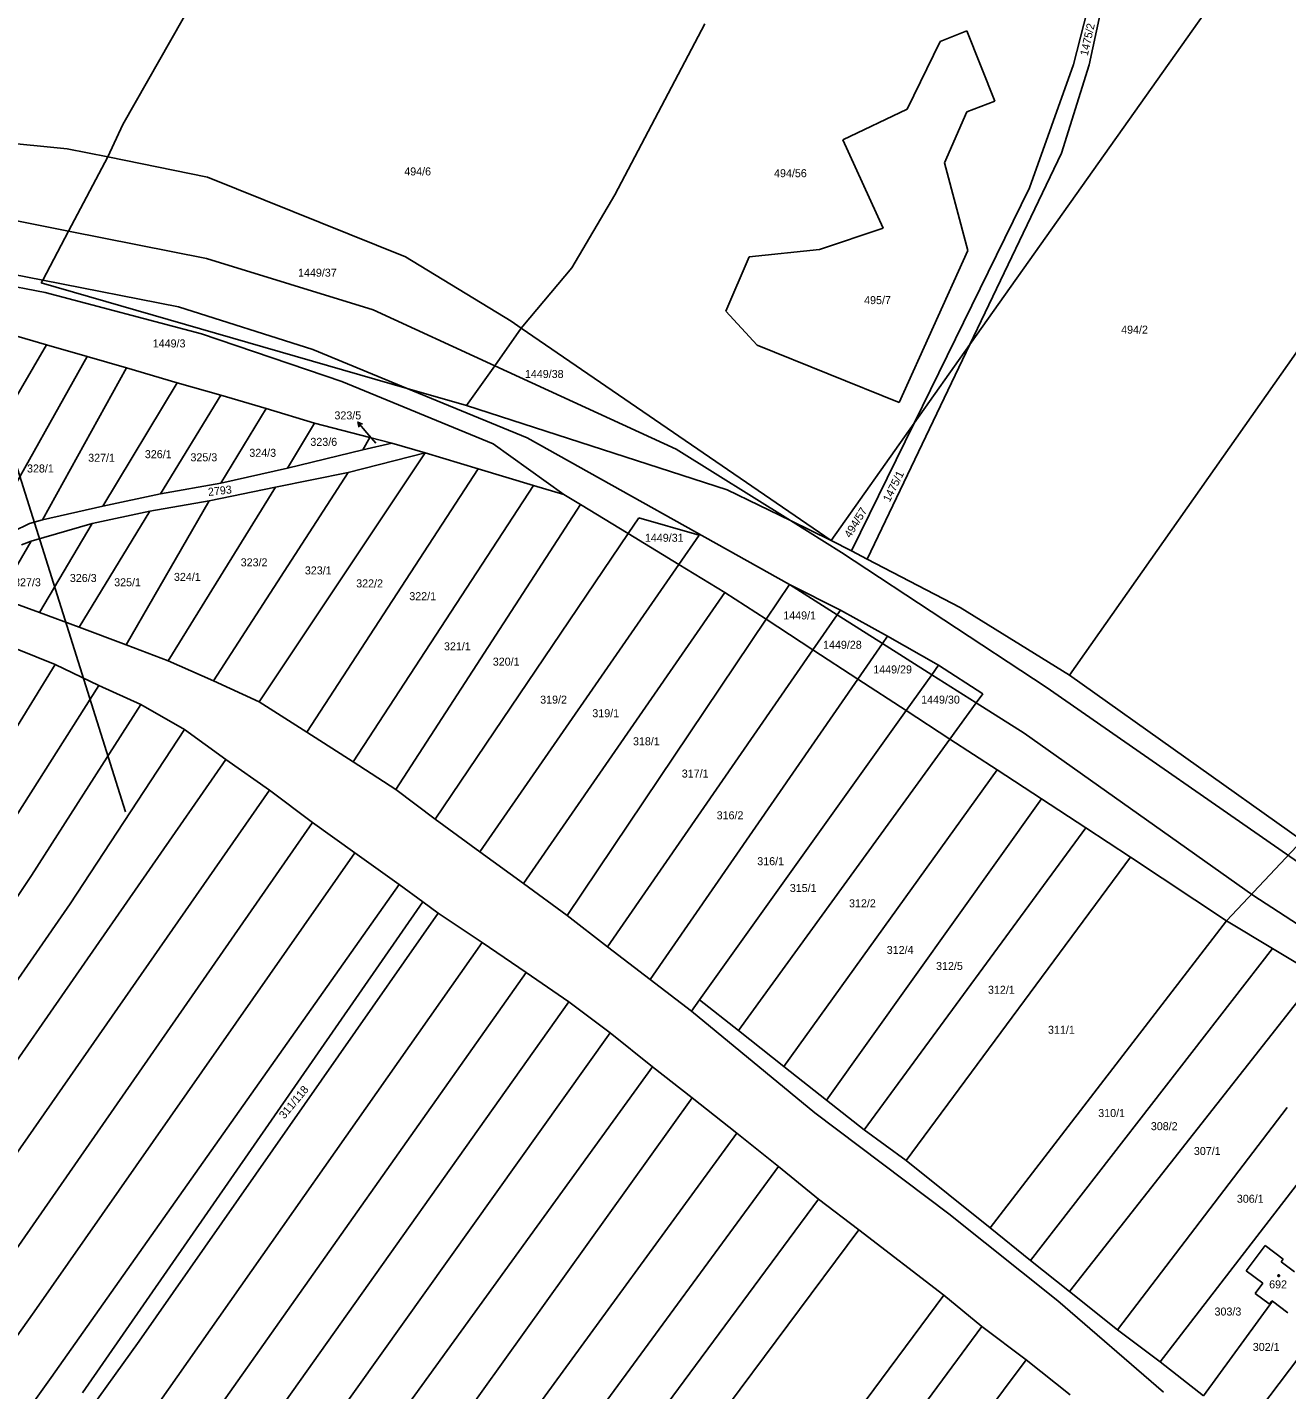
# Model space of a CAD drawing. Extents: x -580630 to -576196, y -1189024 to -1183567.
# Drawn here: x -579472.6 to -579205, y -1185621.3 to -1185331.8 of the extents above; entities that cross this region are included whole.
import ezdxf

# ---------------------------------------------------------------- set-up
doc = ezdxf.new("R2010")
doc.units = 0
for name, color, linetype in [('Vrstva 1', 7, 'Continuous'), ('Vrstva 12', 7, 'Continuous'), ('Vrstva 16', 7, 'Continuous'), ('Vrstva 18', 7, 'Continuous'), ('Vrstva 19', 7, 'Continuous'), ('Vrstva 25', 7, 'Continuous'), ('Vrstva 4', 7, 'Continuous'), ('Vrstva 6', 7, 'Continuous'), ('Vrstva 63', 7, 'Continuous')]:
    doc.layers.add(name, color=color, linetype=linetype)

msp = doc.modelspace()

# ---------------------------------------------------------------- linework, layer by layer
at = {"layer": 'Vrstva 1'}
for p, q in [((-579239.63, -1185305.32), (-579246.97, -1185339.81)), ((-579250.35, -1185339.75), (-579244.1, -1185315.51)), ((-579272.96, -1185332.57), (-579278.65, -1185334.84)), ((-579267.07, -1185347.56), (-579272.96, -1185332.57)), ((-579278.65, -1185334.84), (-579285.67, -1185349.27)), ((-579251.18, -1185469.46), (-579155.67, -1185333.65)), ((-579259.65, -1185365.95), (-579250.35, -1185339.75)), ((-579246.97, -1185339.81), (-579252.85, -1185358.61)), ((-579285.67, -1185349.27), (-579299.34, -1185355.73)), ((-579277.7, -1185360.66), (-579272.96, -1185349.84)), ((-579272.96, -1185349.84), (-579267.07, -1185347.56)), ((-579521.07, -1185352.17), (-579464.15, -1185357.64)), ((-579299.34, -1185355.73), (-579290.8, -1185374.52)), ((-579464.15, -1185357.64), (-579455.52, -1185359.39)), ((-579252.85, -1185358.61), (-579272.33, -1185399.25)), ((-579455.52, -1185359.39), (-579434.32, -1185363.67)), ((-579272.77, -1185379.27), (-579277.7, -1185360.66)), ((-579434.32, -1185363.67), (-579392.23, -1185380.62)), ((-579284.18, -1185415.98), (-579259.65, -1185365.95)), ((-579290.8, -1185374.52), (-579304.28, -1185379.08)), ((-579504.32, -1185381.43), (-579468.8, -1185388.17)), ((-579369.79, -1185394.31), (-579392.23, -1185380.62)), ((-579319.27, -1185380.6), (-579324.21, -1185392.18)), ((-579304.28, -1185379.08), (-579319.27, -1185380.6)), ((-579287.38, -1185411.54), (-579272.77, -1185379.27)), ((-579468.8, -1185388.17), (-579435.61, -1185396.99)), ((-579324.21, -1185392.18), (-579317.57, -1185399.39)), ((-579367.66, -1185395.77), (-579369.79, -1185394.31)), ((-579301.8, -1185440.85), (-579367.66, -1185395.77)), ((-579468.54, -1185399.28), (-579477.7, -1185396.62)), ((-579435.61, -1185396.99), (-579405.79, -1185407.11)), ((-579272.33, -1185399.25), (-579294.18, -1185444.82)), ((-579468.54, -1185399.28), (-579494.32, -1185443.52)), ((-579459.87, -1185401.8), (-579482.7, -1185442.41)), ((-579459.87, -1185401.8), (-579468.54, -1185399.28)), ((-579451.55, -1185404.21), (-579459.87, -1185401.8)), ((-579317.57, -1185399.39), (-579287.38, -1185411.54)), ((-579451.55, -1185404.21), (-579469.39, -1185436.52)), ((-579440.77, -1185407.35), (-579451.55, -1185404.21)), ((-579440.77, -1185407.35), (-579456.55, -1185433.57)), ((-579431.45, -1185409.97), (-579440.77, -1185407.35)), ((-579405.79, -1185407.11), (-579373.64, -1185420.34)), ((-579431.45, -1185409.97), (-579444.27, -1185430.93)), ((-579421.88, -1185412.85), (-579431.45, -1185409.97)), ((-579421.88, -1185412.85), (-579431.5, -1185428.72)), ((-579411.58, -1185415.97), (-579421.88, -1185412.85)), ((-579411.58, -1185415.97), (-579417.33, -1185425.48)), ((-579399.83, -1185418.99), (-579411.58, -1185415.97)), ((-579297.48, -1185443.1), (-579284.18, -1185415.98)), ((-579399.83, -1185418.99), (-579401.31, -1185421.65)), ((-579395.18, -1185420.2), (-579399.83, -1185418.99)), ((-579423.32, -1185475.15), (-579388.09, -1185422.27)), ((-579401.31, -1185421.65), (-579417.33, -1185425.48)), ((-579388.09, -1185422.27), (-579404.4, -1185426.43)), ((-579395.18, -1185420.2), (-579401.31, -1185421.65)), ((-579388.09, -1185422.27), (-579395.18, -1185420.2)), ((-579388.09, -1185422.27), (-579376.79, -1185425.65)), ((-579373.64, -1185420.34), (-579358.6, -1185431.09)), ((-579404.4, -1185426.43), (-579433.02, -1185470.68)), ((-579431.5, -1185428.72), (-579417.33, -1185425.48)), ((-579404.4, -1185426.43), (-579419.9, -1185429.57)), ((-579413.23, -1185481.62), (-579376.79, -1185425.65)), ((-579376.79, -1185425.65), (-579365.05, -1185429.16)), ((-579444.27, -1185430.93), (-579456.55, -1185433.57)), ((-579431.5, -1185428.72), (-579444.27, -1185430.93)), ((-579419.9, -1185429.57), (-579442.67, -1185466.47)), ((-579419.9, -1185429.57), (-579433.97, -1185432.43)), ((-579403.39, -1185487.93), (-579365.05, -1185429.16)), ((-579365.05, -1185429.16), (-579358.6, -1185431.09)), ((-579355.09, -1185433.23), (-579358.6, -1185431.09)), ((-579469.39, -1185436.52), (-579456.55, -1185433.57)), ((-579433.97, -1185432.43), (-579451.63, -1185463.02)), ((-579433.97, -1185432.43), (-579446.55, -1185434.65)), ((-579355.09, -1185433.23), (-579394.3, -1185493.76)), ((-579344.94, -1185439.42), (-579355.09, -1185433.23)), ((-579469.39, -1185436.52), (-579472.15, -1185437.28)), ((-579446.55, -1185434.65), (-579461.59, -1185459.26)), ((-579446.55, -1185434.65), (-579458.82, -1185437.3)), ((-579472.15, -1185437.28), (-579482.7, -1185442.41)), ((-579458.82, -1185437.3), (-579471.77, -1185441.01)), ((-579458.82, -1185437.3), (-579470.04, -1185456.18)), ((-579344.94, -1185439.42), (-579385.93, -1185500.07)), ((-579334.2, -1185445.96), (-579344.94, -1185439.42)), ((-579471.77, -1185441.01), (-579478.8, -1185452.98)), ((-579471.77, -1185441.01), (-579473.86, -1185441.77)), ((-579297.48, -1185443.1), (-579301.8, -1185440.85)), ((-579294.18, -1185444.82), (-579297.48, -1185443.1)), ((-579274.41, -1185455.12), (-579294.18, -1185444.82)), ((-579376.43, -1185507.01), (-579334.2, -1185445.96)), ((-579324.38, -1185451.94), (-579334.2, -1185445.96)), ((-579470.04, -1185456.18), (-579478.8, -1185452.98)), ((-579324.38, -1185451.94), (-579367.2, -1185513.75)), ((-579315.65, -1185457.62), (-579324.38, -1185451.94)), ((-579461.59, -1185459.26), (-579470.04, -1185456.18)), ((-579251.18, -1185469.46), (-579274.41, -1185455.12)), ((-579461.59, -1185459.26), (-579451.63, -1185463.02)), ((-579357.87, -1185520.57), (-579315.65, -1185457.62)), ((-579305.69, -1185464.11), (-579315.65, -1185457.62)), ((-579466.69, -1185467.24), (-579474.74, -1185463.96)), ((-579451.63, -1185463.02), (-579442.67, -1185466.47)), ((-579305.69, -1185464.11), (-579349.36, -1185527.21)), ((-579296.16, -1185470.32), (-579305.69, -1185464.11)), ((-579466.69, -1185467.24), (-579457.43, -1185471.66)), ((-579442.67, -1185466.47), (-579433.02, -1185470.68)), ((-579433.02, -1185470.68), (-579423.32, -1185475.15)), ((-579296.16, -1185470.32), (-579340.25, -1185534.16)), ((-579285.89, -1185477.01), (-579296.16, -1185470.32)), ((-579201.77, -1185504.64), (-579251.18, -1185469.46)), ((-579457.43, -1185471.66), (-579448.48, -1185475.7)), ((-579448.48, -1185475.7), (-579439.24, -1185481.03)), ((-579423.32, -1185475.15), (-579413.23, -1185481.62)), ((-579329.76, -1185538.48), (-579285.89, -1185477.01)), ((-579276.59, -1185483.07), (-579285.89, -1185477.01)), ((-579439.24, -1185481.03), (-579430.39, -1185487.38)), ((-579413.23, -1185481.62), (-579403.39, -1185487.93)), ((-579321.52, -1185544.98), (-579276.59, -1185483.07)), ((-579266.55, -1185489.61), (-579276.59, -1185483.07)), ((-579421.18, -1185493.94), (-579430.39, -1185487.38)), ((-579403.39, -1185487.93), (-579394.3, -1185493.76)), ((-579257.15, -1185495.74), (-579266.55, -1185489.61)), ((-579421.18, -1185493.94), (-579411.99, -1185500.78)), ((-579385.93, -1185500.07), (-579394.3, -1185493.76)), ((-579247.69, -1185501.9), (-579257.15, -1185495.74)), ((-579376.43, -1185507.01), (-579385.93, -1185500.07)), ((-579403, -1185507.23), (-579411.99, -1185500.78)), ((-579247.69, -1185501.9), (-579294.8, -1185566.09)), ((-579238.23, -1185508.13), (-579247.69, -1185501.9)), ((-579403, -1185507.23), (-579393.58, -1185513.95)), ((-579367.2, -1185513.75), (-579376.43, -1185507.01)), ((-579285.91, -1185572.62), (-579238.23, -1185508.13)), ((-579238.23, -1185508.13), (-579217.84, -1185521.68)), ((-579393.58, -1185513.95), (-579388.56, -1185517.65)), ((-579357.87, -1185520.57), (-579367.2, -1185513.75)), ((-579460.88, -1185621.92), (-579388.56, -1185517.65)), ((-579388.56, -1185517.65), (-579385.33, -1185520.02)), ((-579375.94, -1185526.31), (-579385.33, -1185520.02)), ((-579349.36, -1185527.21), (-579357.87, -1185520.57)), ((-579217.84, -1185521.68), (-579268.03, -1185586.93)), ((-579217.84, -1185521.68), (-579208.08, -1185527.55)), ((-579366.6, -1185532.63), (-579375.94, -1185526.31)), ((-579340.25, -1185534.16), (-579349.36, -1185527.21)), ((-579259.44, -1185593.81), (-579208.08, -1185527.55)), ((-579208.08, -1185527.55), (-579198.46, -1185533.34)), ((-579366.6, -1185532.63), (-579357.52, -1185538.88)), ((-579331.46, -1185540.87), (-579340.25, -1185534.16)), ((-579251.17, -1185600.43), (-579198.46, -1185533.34)), ((-579357.52, -1185538.88), (-579348.79, -1185545.45)), ((-579331.46, -1185540.87), (-579329.76, -1185538.48)), ((-579331.46, -1185540.87), (-579305.27, -1185562.47)), ((-579321.52, -1185544.98), (-579329.76, -1185538.48)), ((-579348.79, -1185545.45), (-579339.8, -1185552.72)), ((-579311.85, -1185552.62), (-579321.52, -1185544.98)), ((-579302.79, -1185559.78), (-579311.85, -1185552.62)), ((-579339.8, -1185552.72), (-579331.34, -1185559.25)), ((-579331.34, -1185559.25), (-579321.84, -1185566.78)), ((-579294.8, -1185566.09), (-579302.79, -1185559.78)), ((-579241.01, -1185608.56), (-579204.96, -1185561.31)), ((-579305.27, -1185562.47), (-579276.79, -1185583.94)), ((-579313, -1185573.87), (-579321.84, -1185566.78)), ((-579294.8, -1185566.09), (-579285.91, -1185572.62)), ((-579193.62, -1185565.67), (-579231.92, -1185615.35)), ((-579285.91, -1185572.62), (-579268.03, -1185586.93)), ((-579313, -1185573.87), (-579304.51, -1185580.83)), ((-579295.97, -1185587.35), (-579304.51, -1185580.83)), ((-579276.79, -1185583.94), (-579253.69, -1185602.42)), ((-579277.86, -1185601.23), (-579295.97, -1185587.35)), ((-579268.03, -1185586.93), (-579259.44, -1185593.81)), ((-579213.61, -1185596), (-579209.61, -1185590.66)), ((-579209.61, -1185590.66), (-579205.78, -1185593.52)), ((-579259.44, -1185593.81), (-579251.17, -1185600.43)), ((-579213.69, -1185629.23), (-579188.46, -1185595.86)), ((-579210.08, -1185598.64), (-579213.61, -1185596)), ((-579205.78, -1185593.52), (-579206.22, -1185594.11)), ((-579206.22, -1185594.11), (-579203.38, -1185596.26)), ((-579211.74, -1185600.83), (-579210.08, -1185598.64)), ((-579269.77, -1185607.89), (-579277.86, -1185601.23)), ((-579251.17, -1185600.43), (-579241.01, -1185608.56)), ((-579208.74, -1185603.06), (-579211.74, -1185600.83)), ((-579253.69, -1185602.42), (-579231.19, -1185621.83)), ((-579208.05, -1185602.49), (-579222.73, -1185622.58)), ((-579208.2, -1185602.38), (-579208.74, -1185603.06)), ((-579208.05, -1185602.49), (-579208.2, -1185602.38)), ((-579204.81, -1185604.94), (-579208.05, -1185602.49)), ((-579260.39, -1185614.95), (-579269.77, -1185607.89)), ((-579231.92, -1185615.35), (-579241.01, -1185608.56)), ((-579260.39, -1185614.95), (-579251.01, -1185622.41)), ((-579222.73, -1185622.58), (-579231.92, -1185615.35))]:
    msp.add_line(p, q, dxfattribs=at)
at = {"layer": 'Vrstva 12'}
msp.add_line((-579614.22, -1184982.77), (-579451.75, -1185498.55), dxfattribs=at)
at = {"layer": 'Vrstva 16'}
for p in [(-579402.4, -1185415.719), (-579398.55, -1185420.18)]:
    msp.add_line(p, (-579400.44, -1185417.99), dxfattribs=at)
msp.add_lwpolyline([(-579402.125, -1185416.803), (-579402.4, -1185415.719), (-579401.368, -1185416.149)], dxfattribs=at)
at = {"layer": 'Vrstva 25'}
msp.add_lwpolyline([(-579206.64, -1185596.91), (-579206.55, -1185597.06), (-579206.64, -1185597.21), (-579206.82, -1185597.21), (-579206.91, -1185597.06), (-579206.82, -1185596.91)], close=True, dxfattribs=at)
at = {"layer": 'Vrstva 4'}
for p, q in [((-579551.18, -1185369.41), (-579469.31, -1185385.56)), ((-579492.92, -1185369.38), (-579463.83, -1185375.17)), ((-579463.83, -1185375.17), (-579434.54, -1185381)), ((-579434.54, -1185381), (-579399.11, -1185391.87)), ((-579469.31, -1185385.56), (-579440.48, -1185391.24)), ((-579440.48, -1185391.24), (-579411.92, -1185400.33)), ((-579399.11, -1185391.87), (-579373.3, -1185403.74)), ((-579411.92, -1185400.33), (-579391.92, -1185408.56)), ((-579373.3, -1185403.74), (-579334.78, -1185421.46)), ((-579391.92, -1185408.56), (-579366.42, -1185419.05)), ((-579366.42, -1185419.05), (-579310.69, -1185450.23)), ((-579334.78, -1185421.46), (-579310.46, -1185436.65)), ((-579310.46, -1185436.65), (-579299.64, -1185443.41)), ((-579299.64, -1185443.41), (-579256.12, -1185472)), ((-579310.69, -1185450.23), (-579300.53, -1185456.66)), ((-579300.53, -1185456.66), (-579290.93, -1185462.74)), ((-579290.93, -1185462.74), (-579280.44, -1185469.38)), ((-579280.44, -1185469.38), (-579271, -1185475.36)), ((-579256.12, -1185472), (-579199.27, -1185511.52)), ((-579271, -1185475.36), (-579260.8, -1185481.83)), ((-579260.8, -1185481.83), (-579212.23, -1185516.2)), ((-579212.23, -1185516.2), (-579158.8, -1185551.05))]:
    msp.add_line(p, q, dxfattribs=at)
at = {"layer": 'Vrstva 6'}
for p, q in [((-579418.39, -1185292.76), (-579452.28, -1185352.53)), ((-579272.33, -1185399.25), (-579203.78, -1185302.47)), ((-579347.79, -1185367.41), (-579328.65, -1185331.11)), ((-579452.28, -1185352.53), (-579455.52, -1185359.39)), ((-579455.52, -1185359.39), (-579463.83, -1185375.17)), ((-579356.9, -1185382.98), (-579347.79, -1185367.41)), ((-579463.83, -1185375.17), (-579469.31, -1185385.56)), ((-579367.34, -1185395.32), (-579356.9, -1185382.98)), ((-579469.31, -1185385.56), (-579469.63, -1185386.17)), ((-579469.63, -1185386.17), (-579391.92, -1185408.56)), ((-579373.3, -1185403.74), (-579367.66, -1185395.77)), ((-579367.66, -1185395.77), (-579367.34, -1185395.32)), ((-579284.18, -1185415.98), (-579272.33, -1185399.25)), ((-579379.28, -1185412.2), (-579373.3, -1185403.74)), ((-579391.92, -1185408.56), (-579379.28, -1185412.2)), ((-579379.28, -1185412.2), (-579323.91, -1185430.13)), ((-579301.8, -1185440.85), (-579284.18, -1185415.98)), ((-579323.91, -1185430.13), (-579310.46, -1185436.65)), ((-579342.65, -1185436.03), (-579344.94, -1185439.42)), ((-579329.89, -1185439.72), (-579342.65, -1185436.03)), ((-579310.46, -1185436.65), (-579301.8, -1185440.85)), ((-579334.2, -1185445.96), (-579329.89, -1185439.72)), ((-579315.65, -1185457.62), (-579310.69, -1185450.23)), ((-579299.85, -1185455.68), (-579310.69, -1185450.23)), ((-579300.53, -1185456.66), (-579305.69, -1185464.11)), ((-579299.85, -1185455.68), (-579300.53, -1185456.66)), ((-579299.85, -1185455.68), (-579289.88, -1185461.23)), ((-579290.93, -1185462.74), (-579296.16, -1185470.32)), ((-579289.88, -1185461.23), (-579290.93, -1185462.74)), ((-579289.88, -1185461.23), (-579279.02, -1185467.39)), ((-579485.59, -1185497.96), (-579466.69, -1185467.24)), ((-579280.44, -1185469.38), (-579279.02, -1185467.39)), ((-579269.59, -1185473.42), (-579279.02, -1185467.39)), ((-579285.89, -1185477.01), (-579280.44, -1185469.38)), ((-579457.43, -1185471.66), (-579480.75, -1185508.47)), ((-579271, -1185475.36), (-579269.59, -1185473.42)), ((-579448.48, -1185475.7), (-579471.71, -1185512.07)), ((-579276.59, -1185483.07), (-579271, -1185475.36)), ((-579439.24, -1185481.03), (-579463.48, -1185518.06)), ((-579430.39, -1185487.38), (-579582.08, -1185705.64)), ((-579266.55, -1185489.61), (-579311.85, -1185552.62)), ((-579570.55, -1185708.47), (-579421.18, -1185493.94)), ((-579302.79, -1185559.78), (-579257.15, -1185495.74)), ((-579411.99, -1185500.78), (-579485.85, -1185607.08)), ((-579471.13, -1185604.72), (-579403, -1185507.23)), ((-579471.71, -1185512.07), (-579514.65, -1185576.21)), ((-579393.58, -1185513.95), (-579467.53, -1185618.68)), ((-579463.48, -1185518.06), (-579579.36, -1185685.05)), ((-579385.33, -1185520.02), (-579448.83, -1185610.95)), ((-579464.44, -1185652.16), (-579375.94, -1185526.31)), ((-579461.16, -1185666.56), (-579366.6, -1185532.63)), ((-579357.52, -1185538.88), (-579469.79, -1185697.01)), ((-579348.79, -1185545.45), (-579459.68, -1185700.95)), ((-579339.8, -1185552.72), (-579453.18, -1185709.34)), ((-579331.34, -1185559.25), (-579440.36, -1185711.47)), ((-579321.84, -1185566.78), (-579425.03, -1185708.1)), ((-579454.58, -1185766.55), (-579313, -1185573.87)), ((-579304.51, -1185580.83), (-579444.66, -1185770.31)), ((-579455.49, -1185801.55), (-579295.97, -1185587.35)), ((-579440.48, -1185819.5), (-579277.86, -1185601.23)), ((-579557.18, -1185725.55), (-579471.13, -1185604.72)), ((-579413.65, -1185801.71), (-579269.77, -1185607.89)), ((-579448.83, -1185610.95), (-579541.13, -1185739.51)), ((-579358.3, -1185745.89), (-579260.39, -1185614.95)), ((-579467.53, -1185618.68), (-579548.11, -1185731.28))]:
    msp.add_line(p, q, dxfattribs=at)
at = {"layer": 'Vrstva 63'}
for p, q in [((-579217.84, -1185521.68), (-579201.77, -1185504.64)), ((-579268.03, -1185586.93), (-579217.84, -1185521.68)), ((-579259.44, -1185593.81), (-579268.03, -1185586.93)), ((-579251.17, -1185600.43), (-579259.44, -1185593.81)), ((-579241.01, -1185608.56), (-579251.17, -1185600.43)), ((-579231.92, -1185615.35), (-579241.01, -1185608.56)), ((-579222.73, -1185622.58), (-579231.92, -1185615.35))]:
    msp.add_line(p, q, dxfattribs=at)

# ---------------------------------------------------------------- texts
at = {"layer": 'Vrstva 16'}
msp.add_text('323/5', height=1.7, dxfattribs=at).set_placement((-579407.348, -1185415.15))
at = {"layer": 'Vrstva 18'}
for s, rotation, p in [('1475/2', 77.29201, (-579247.308, -1185338.01)), ('1475/1', 63.31184, (-579289.402, -1185432.847)), ('2793', 6.53172, (-579434.106, -1185431.424)), ('494/57', 58.3844, (-579297.725, -1185440.456)), ('311/118', 49.96192, (-579417.989, -1185563.89))]:
    msp.add_text(s, height=1.7, rotation=rotation, dxfattribs=at).set_placement(p)
for s, height, p in [('494/6', 1.7, (-579392.513, -1185363.32)), ('494/56', 1.7, (-579313.949, -1185363.7)), ('1449/37', 1.7, (-579415.081, -1185384.83)), ('495/7', 1.7, (-579294.81, -1185390.66)), ('494/2', 1.7, (-579240.207, -1185396.93)), ('1449/3', 1.7, (-579445.951, -1185399.86)), ('1449/38', 1.7, (-579366.881, -1185406.35)), ('323/6', 1.7, (-579412.461, -1185420.77)), ('327/1', 1.7, (-579459.666, -1185424.15)), ('326/1', 1.7, (-579447.626, -1185423.39)), ('325/3', 1.7, (-579437.938, -1185424.05)), ('324/3', 1.7, (-579425.431, -1185423.1)), ('323/5', 0.1, (-579398.769, -1185420.18)), ('328/1', 1.7, (-579472.663, -1185426.43)), ('1449/31', 1.7, (-579341.383, -1185441.15)), ('323/2', 1.7, (-579427.265, -1185446.37)), ('326/3', 1.7, (-579463.561, -1185449.69)), ('324/1', 1.7, (-579441.446, -1185449.46)), ('323/1', 1.7, (-579413.633, -1185448.08)), ('327/3', 1.7, (-579475.411, -1185450.6)), ('325/1', 1.7, (-579454.143, -1185450.6)), ('322/2', 1.7, (-579402.721, -1185450.84)), ('322/1', 1.7, (-579391.439, -1185453.56)), ('1449/1', 1.7, (-579311.986, -1185457.64)), ('321/1', 1.7, (-579384.078, -1185464.21)), ('1449/28', 1.7, (-579303.537, -1185463.88)), ('320/1', 1.7, (-579373.703, -1185467.46)), ('1449/29', 1.7, (-579292.867, -1185469.12)), ('319/2', 1.7, (-579363.636, -1185475.53)), ('1449/30', 1.7, (-579282.697, -1185475.53)), ('319/1', 1.7, (-579352.554, -1185478.42)), ('318/1', 1.7, (-579343.921, -1185484.38)), ('317/1', 1.7, (-579333.554, -1185491.24)), ('316/2', 1.7, (-579326.146, -1185500.11)), ('316/1', 1.7, (-579317.514, -1185509.86)), ('315/1', 1.7, (-579310.601, -1185515.55)), ('312/2', 1.7, (-579298.019, -1185518.8)), ('312/4', 1.7, (-579290.006, -1185528.71)), ('312/5', 1.7, (-579279.523, -1185532.11)), ('312/1', 1.7, (-579268.498, -1185537.17)), ('311/1', 1.7, (-579255.746, -1185545.67)), ('310/1', 1.7, (-579245.071, -1185563.36)), ('308/2', 1.7, (-579233.897, -1185566.15)), ('307/1', 1.7, (-579224.749, -1185571.42)), ('306/1', 1.7, (-579215.619, -1185581.57)), ('303/3', 1.7, (-579220.361, -1185605.53)), ('302/1', 1.7, (-579212.233, -1185613.05))]:
    msp.add_text(s, height=height, dxfattribs=at).set_placement(p)
at = {"layer": 'Vrstva 19'}
msp.add_text('692', height=1.7, dxfattribs=at).set_placement((-579208.758, -1185599.76))

doc.saveas('drawing.dxf')
